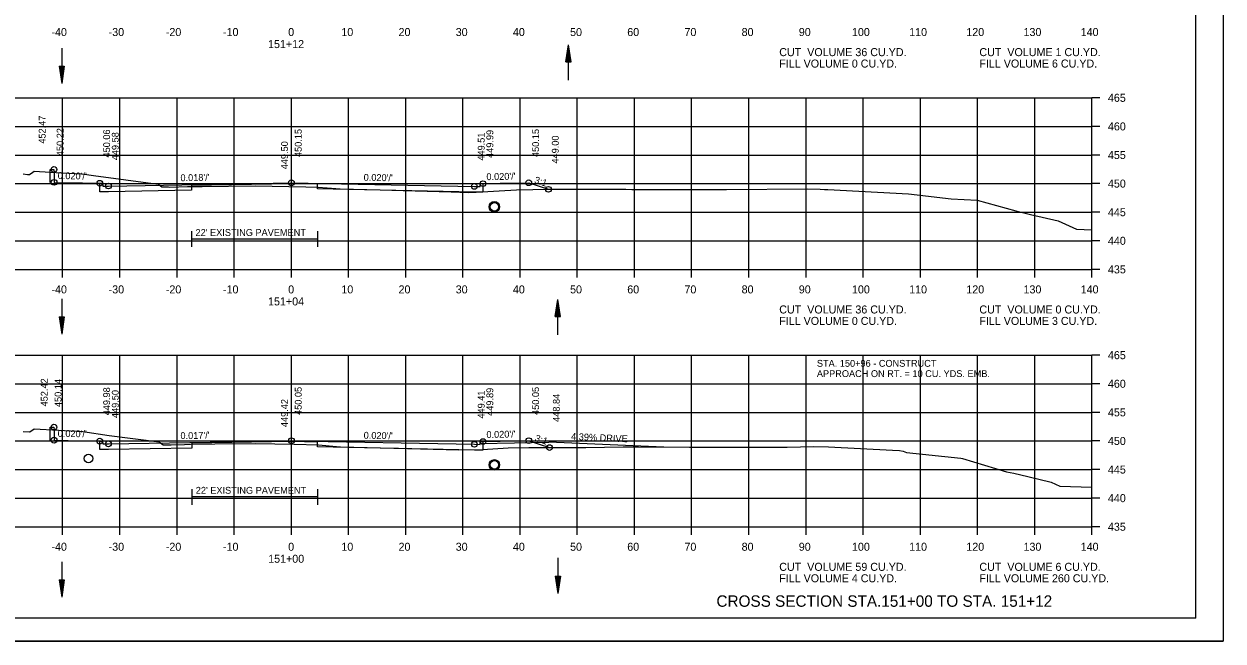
# Model space of a CAD drawing. Extents: x 1538688 to 1540766, y 656250 to 671912.
# Drawn here: x 1538811.4 to 1539021.1, y 664871.4 to 664979.3 of the extents above; entities that cross this region are included whole.
import ezdxf

# ---------------------------------------------------------------- set-up
doc = ezdxf.new("R2010")
doc.units = 0
for name, color, linetype in [('15', 7, 'Continuous'), ('16', 7, 'Continuous'), ('18', 7, 'Continuous'), ('20', 7, 'Continuous'), ('22', 7, 'Continuous'), ('26', 7, 'Continuous'), ('39', 7, 'Continuous'), ('41', 7, 'Continuous'), ('42', 7, 'Continuous'), ('7', 7, 'Continuous'), ('Borings', 7, 'Continuous'), ('Horizontal Alignment', 7, 'Continuous'), ('RipRap', 7, 'Continuous'), ('Wall Heights', 7, 'Continuous')]:
    doc.layers.add(name, color=color, linetype=linetype)

msp = doc.modelspace()

# ---------------------------------------------------------------- linework, layer by layer
at = {"layer": '15'}
for p, q in [((1538906.19, 664972.68), (1538906.64, 664975.68)), ((1538906.27, 664972.68), (1538906.64, 664975.18)), ((1538906.35, 664972.68), (1538906.64, 664974.66)), ((1538906.42, 664972.68), (1538906.64, 664974.16)), ((1538907.09, 664972.68), (1538906.64, 664975.68)), ((1538907.02, 664972.68), (1538906.64, 664975.18)), ((1538906.94, 664972.68), (1538906.64, 664974.66)), ((1538906.87, 664972.68), (1538906.64, 664974.16)), ((1538817.56, 664971.93), (1538818.01, 664968.93)), ((1538817.56, 664971.93), (1538818.46, 664971.93)), ((1538817.64, 664971.93), (1538818.01, 664969.43)), ((1538817.71, 664971.93), (1538818.01, 664969.94)), ((1538817.79, 664971.93), (1538818.01, 664970.44)), ((1538817.87, 664971.93), (1538818.01, 664970.95)), ((1538817.94, 664971.93), (1538818.01, 664971.45)), ((1538818.46, 664971.93), (1538818.01, 664968.93)), ((1538818.16, 664971.93), (1538818.01, 664970.95)), ((1538818.31, 664971.93), (1538818.01, 664969.94)), ((1538818.39, 664971.93), (1538818.01, 664969.43)), ((1538818.23, 664971.93), (1538818.01, 664970.44)), ((1538818.08, 664971.93), (1538818.01, 664971.45)), ((1538906.19, 664972.68), (1538907.09, 664972.68)), ((1538906.5, 664972.68), (1538906.64, 664973.65)), ((1538906.57, 664972.68), (1538906.64, 664973.15)), ((1538906.79, 664972.68), (1538906.64, 664973.65)), ((1538906.72, 664972.68), (1538906.64, 664973.15)), ((1538904.32, 664928.16), (1538904.77, 664931.16)), ((1538904.4, 664928.16), (1538904.77, 664930.66)), ((1538904.48, 664928.16), (1538904.77, 664930.14)), ((1538905.22, 664928.16), (1538904.77, 664931.16)), ((1538905.15, 664928.16), (1538904.77, 664930.66)), ((1538905.07, 664928.16), (1538904.77, 664930.14)), ((1538817.56, 664928.08), (1538818.01, 664925.08)), ((1538817.56, 664928.08), (1538818.46, 664928.08)), ((1538817.64, 664928.08), (1538818.01, 664925.58)), ((1538817.71, 664928.08), (1538818.01, 664926.09)), ((1538817.79, 664928.08), (1538818.01, 664926.59)), ((1538817.87, 664928.08), (1538818.01, 664927.1)), ((1538817.94, 664928.08), (1538818.01, 664927.6)), ((1538818.46, 664928.08), (1538818.01, 664925.08)), ((1538818.16, 664928.08), (1538818.01, 664927.1)), ((1538818.31, 664928.08), (1538818.01, 664926.09)), ((1538818.39, 664928.08), (1538818.01, 664925.58)), ((1538818.23, 664928.08), (1538818.01, 664926.59)), ((1538818.08, 664928.08), (1538818.01, 664927.6)), ((1538904.32, 664928.16), (1538905.22, 664928.16)), ((1538904.55, 664928.16), (1538904.77, 664929.65)), ((1538904.63, 664928.16), (1538904.77, 664929.14)), ((1538904.7, 664928.16), (1538904.77, 664928.64)), ((1538905, 664928.16), (1538904.77, 664929.65)), ((1538904.92, 664928.16), (1538904.77, 664929.14)), ((1538904.84, 664928.16), (1538904.77, 664928.64)), ((1538817.56, 664882.09), (1538818.01, 664879.09)), ((1538817.56, 664882.09), (1538818.46, 664882.09)), ((1538817.64, 664882.09), (1538818.01, 664879.59)), ((1538817.71, 664882.09), (1538818.01, 664880.1)), ((1538817.79, 664882.09), (1538818.01, 664880.6)), ((1538817.87, 664882.09), (1538818.01, 664881.11)), ((1538817.94, 664882.09), (1538818.01, 664881.61)), ((1538818.46, 664882.09), (1538818.01, 664879.09)), ((1538818.16, 664882.09), (1538818.01, 664881.11)), ((1538818.31, 664882.09), (1538818.01, 664880.1)), ((1538818.39, 664882.09), (1538818.01, 664879.59)), ((1538818.23, 664882.09), (1538818.01, 664880.6)), ((1538818.08, 664882.09), (1538818.01, 664881.61)), ((1538904.32, 664882.75), (1538904.77, 664879.75)), ((1538904.32, 664882.75), (1538905.22, 664882.75)), ((1538904.4, 664882.75), (1538904.77, 664880.25)), ((1538904.48, 664882.75), (1538904.77, 664880.77)), ((1538904.55, 664882.75), (1538904.77, 664881.27)), ((1538904.63, 664882.75), (1538904.77, 664881.78)), ((1538904.7, 664882.75), (1538904.77, 664882.28)), ((1538905.22, 664882.75), (1538904.77, 664879.75)), ((1538904.92, 664882.75), (1538904.77, 664881.78)), ((1538905.07, 664882.75), (1538904.77, 664880.77)), ((1538905.15, 664882.75), (1538904.77, 664880.25)), ((1538905, 664882.75), (1538904.77, 664881.27)), ((1538904.84, 664882.75), (1538904.77, 664882.28))]:
    msp.add_line(p, q, dxfattribs=at)
at = {"layer": '16'}
for p in [(1538891.18, 664905.96), (1538923.33, 664905.32)]:
    msp.add_line(p, (1538903.19, 664906.2), dxfattribs=at)
at = {"layer": '18'}
for points in [[(1538811.3, 664953.08), (1538812.05, 664953.02), (1538812.4, 664953), (1538812.95, 664953.39), (1538813.19, 664953.56), (1538817.98, 664953.3), (1538821.6, 664953.08), (1538823.57, 664952.8), (1538834.86, 664951.31), (1538834.98, 664951.23), (1538835.55, 664950.83), (1538836.7, 664950.81), (1538836.95, 664950.8), (1538840.01, 664950.87), (1538840.5, 664950.89), (1538842.55, 664950.92), (1538851.87, 664951.03), (1538860.71, 664950.85), (1538862.85, 664950.8), (1538864.46, 664950.66), (1538866.71, 664950.5), (1538873.71, 664950.32), (1538877.72, 664950.17), (1538886.13, 664949.95), (1538889.1, 664949.87), (1538890.48, 664949.9), (1538897.55, 664950.29), (1538903.28, 664950.41), (1538916.67, 664950.4), (1538917.73, 664950.39), (1538918.63, 664950.39), (1538929.04, 664950.39), (1538934.27, 664950.39), (1538948.43, 664950.46), (1538950.67, 664950.45), (1538951.42, 664950.39), (1538951.97, 664950.37), (1538966.11, 664949.63), (1538973.54, 664948.74), (1538978.14, 664948.53), (1538984.86, 664946.63), (1538987.45, 664946.02), (1538992.27, 664944.89), (1538995.47, 664943.43), (1538998.18, 664943.34)], [(1538811.29, 664908.05), (1538812.36, 664907.97), (1538812.41, 664907.97), (1538813.19, 664908.53), (1538813.19, 664908.53), (1538813.22, 664908.53), (1538821.69, 664908.03), (1538826.31, 664907.37), (1538835.03, 664906.22), (1538835.29, 664906.05), (1538835.73, 664905.74), (1538836.6, 664905.73), (1538837.14, 664905.71), (1538839.5, 664905.76), (1538840.52, 664905.81), (1538844.77, 664905.87), (1538851.91, 664905.95), (1538858.69, 664905.81), (1538862.9, 664905.71), (1538866.09, 664905.43), (1538866.78, 664905.39), (1538876.12, 664905.14), (1538876.89, 664905.11), (1538878.49, 664905.07), (1538887.44, 664904.84), (1538891.61, 664904.92), (1538896.08, 664905.17), (1538899.71, 664905.24), (1538909.7, 664905.24), (1538916.2, 664905.39), (1538918.89, 664905.38), (1538927.79, 664905.29), (1538929.7, 664905.29), (1538937.92, 664905.29), (1538944.87, 664905.33), (1538949.54, 664905.43), (1538952.1, 664905.36), (1538963.28, 664904.8), (1538964.52, 664904.71), (1538965.19, 664904.61), (1538965.77, 664904.4), (1538975.26, 664903.41), (1538975.52, 664903.32), (1538983.25, 664901.02), (1538984.55, 664900.74), (1538986.99, 664900.16), (1538991.07, 664899.2), (1538992.6, 664898.51), (1538998.18, 664898.33)]]:
    msp.add_lwpolyline(points, dxfattribs=at)
at = {"layer": '20'}
for points in [[(1538815.98, 664951.62), (1538815.99, 664953.87), (1538816.66, 664953.87), (1538816.67, 664953.37), (1538816.68, 664951.62), (1538821.67, 664951.52), (1538824.67, 664951.46), (1538825.17, 664951.46), (1538825.18, 664950.96), (1538826.18, 664950.98), (1538858.18, 664951.55), (1538890.18, 664950.91), (1538891.18, 664950.89), (1538891.19, 664951.39), (1538891.69, 664951.39), (1538894.69, 664951.45), (1538899.69, 664951.55), (1538903.13, 664950.4)], [(1538815.98, 664906.54), (1538815.99, 664908.82), (1538816.66, 664908.82), (1538816.67, 664908.32), (1538816.68, 664906.54), (1538821.67, 664906.44), (1538824.67, 664906.38), (1538825.17, 664906.38), (1538825.18, 664905.88), (1538826.18, 664905.9), (1538858.18, 664906.45), (1538890.18, 664905.81), (1538891.18, 664905.79), (1538891.19, 664906.29), (1538891.69, 664906.29), (1538894.69, 664906.35), (1538899.69, 664906.45), (1538903.32, 664905.24)]]:
    msp.add_lwpolyline(points, dxfattribs=at)
at = {"layer": '22'}
for p, q in [((1538718.18, 664966.4), (1538998.18, 664966.4)), ((1538818.18, 664936.4), (1538818.18, 664966.4)), ((1538828.18, 664936.4), (1538828.18, 664966.4)), ((1538838.18, 664936.4), (1538838.18, 664966.4)), ((1538848.18, 664936.4), (1538848.18, 664966.4)), ((1538858.18, 664936.4), (1538858.18, 664966.4)), ((1538868.18, 664936.4), (1538868.18, 664966.4)), ((1538878.18, 664936.4), (1538878.18, 664966.4)), ((1538888.18, 664936.4), (1538888.18, 664966.4)), ((1538898.18, 664936.4), (1538898.18, 664966.4)), ((1538908.18, 664936.4), (1538908.18, 664966.4)), ((1538918.18, 664936.4), (1538918.18, 664966.4)), ((1538928.18, 664936.4), (1538928.18, 664966.4)), ((1538938.18, 664936.4), (1538938.18, 664966.4)), ((1538948.18, 664936.4), (1538948.18, 664966.4)), ((1538958.18, 664936.4), (1538958.18, 664966.4)), ((1538968.18, 664936.4), (1538968.18, 664966.4)), ((1538978.18, 664936.4), (1538978.18, 664966.4)), ((1538988.18, 664936.4), (1538988.18, 664966.4)), ((1538998.18, 664936.4), (1538998.18, 664966.4)), ((1538718.18, 664961.4), (1538998.18, 664961.4)), ((1538718.18, 664956.4), (1538998.18, 664956.4)), ((1538718.18, 664951.4), (1538998.18, 664951.4)), ((1538718.18, 664946.4), (1538998.18, 664946.4)), ((1538718.18, 664941.4), (1538998.18, 664941.4)), ((1538718.18, 664936.4), (1538998.18, 664936.4)), ((1538718.18, 664921.4), (1538998.18, 664921.4)), ((1538818.18, 664891.4), (1538818.18, 664921.4)), ((1538828.18, 664891.4), (1538828.18, 664921.4)), ((1538838.18, 664891.4), (1538838.18, 664921.4)), ((1538848.18, 664891.4), (1538848.18, 664921.4)), ((1538858.18, 664891.4), (1538858.18, 664921.4)), ((1538868.18, 664891.4), (1538868.18, 664921.4)), ((1538878.18, 664891.4), (1538878.18, 664921.4)), ((1538888.18, 664891.4), (1538888.18, 664921.4)), ((1538898.18, 664891.4), (1538898.18, 664921.4)), ((1538908.18, 664891.4), (1538908.18, 664921.4)), ((1538918.18, 664891.4), (1538918.18, 664921.4)), ((1538928.18, 664891.4), (1538928.18, 664921.4)), ((1538938.18, 664891.4), (1538938.18, 664921.4)), ((1538948.18, 664891.4), (1538948.18, 664921.4)), ((1538958.18, 664891.4), (1538958.18, 664921.4)), ((1538968.18, 664891.4), (1538968.18, 664921.4)), ((1538978.18, 664891.4), (1538978.18, 664921.4)), ((1538988.18, 664891.4), (1538988.18, 664921.4)), ((1538998.18, 664891.4), (1538998.18, 664921.4)), ((1538718.18, 664916.4), (1538998.18, 664916.4)), ((1538718.18, 664911.4), (1538998.18, 664911.4)), ((1538718.18, 664906.4), (1538998.18, 664906.4)), ((1538718.18, 664901.4), (1538998.18, 664901.4)), ((1538718.18, 664896.4), (1538998.18, 664896.4)), ((1538718.18, 664891.4), (1538998.18, 664891.4))]:
    msp.add_line(p, q, dxfattribs=at)
at = {"layer": '26'}
msp.add_line((1538687.78, 664871.42), (1539021.11, 664871.42), dxfattribs=at)
msp.add_lwpolyline([(1538687.77, 665084.75), (1539021.11, 665084.75), (1539021.11, 664871.42), (1538687.77, 664871.42)], close=True, dxfattribs=at)
for centre, radius in [((1538816.66, 664953.87), 0.5), ((1538816.68, 664951.62), 0.5), ((1538824.67, 664951.46), 0.5), ((1538826.18, 664950.98), 0.5), ((1538858.18, 664951.55), 0.5), ((1538890.18, 664950.91), 0.5), ((1538891.69, 664951.39), 0.5), ((1538899.69, 664951.55), 0.5), ((1538903.13, 664950.4), 0.5), ((1538893.68, 664947.34), 0.917), ((1538816.66, 664908.82), 0.5), ((1538816.68, 664906.54), 0.5), ((1538824.67, 664906.38), 0.5), ((1538858.18, 664906.45), 0.5), ((1538899.69, 664906.45), 0.5), ((1538826.18, 664905.9), 0.5), ((1538890.18, 664905.81), 0.5), ((1538891.69, 664906.29), 0.5), ((1538903.32, 664905.24), 0.5), ((1538893.68, 664902.22), 0.917)]:
    msp.add_circle(centre, radius, dxfattribs=at)
at = {"layer": '39'}
for p, q in [((1538818.01, 664975.11), (1538818.01, 664968.93)), ((1538906.64, 664969.49), (1538906.64, 664975.68)), ((1538818.01, 664931.26), (1538818.01, 664925.08)), ((1538904.77, 664924.97), (1538904.77, 664931.16)), ((1538904.77, 664885.94), (1538904.77, 664879.75)), ((1538818.01, 664885.27), (1538818.01, 664879.09))]:
    msp.add_line(p, q, dxfattribs=at)
for centre in [(1538893.68, 664947.34), (1538822.68, 664903.33), (1538893.68, 664902.22)]:
    msp.add_circle(centre, 0.75, dxfattribs=at)
at = {"layer": '7'}
for p, q in [((1538840.72, 664943.07), (1538840.72, 664940.32)), ((1538862.72, 664943.07), (1538862.72, 664940.32)), ((1538862.72, 664941.69), (1538840.72, 664941.69)), ((1538840.76, 664897.98), (1538840.76, 664895.23)), ((1538862.76, 664896.61), (1538840.76, 664896.61)), ((1538862.76, 664897.98), (1538862.76, 664895.23))]:
    msp.add_line(p, q, dxfattribs=at)
at = {"layer": 'Borings'}
for p, q in [((1538998.18, 664936.4), (1538998.18, 664966.4)), ((1538999.58, 664966.4), (1538998.18, 664966.4)), ((1538999.58, 664961.4), (1538998.18, 664961.4)), ((1538999.58, 664956.4), (1538998.18, 664956.4)), ((1538999.58, 664951.4), (1538998.18, 664951.4)), ((1538999.58, 664946.4), (1538998.18, 664946.4)), ((1538999.58, 664941.4), (1538998.18, 664941.4)), ((1538718.18, 664936.4), (1538998.18, 664936.4)), ((1538818.18, 664935), (1538818.18, 664936.4)), ((1538828.18, 664935), (1538828.18, 664936.4)), ((1538838.18, 664935), (1538838.18, 664936.4)), ((1538848.18, 664935), (1538848.18, 664936.4)), ((1538858.18, 664935), (1538858.18, 664936.4)), ((1538868.18, 664935), (1538868.18, 664936.4)), ((1538878.18, 664935), (1538878.18, 664936.4)), ((1538888.18, 664935), (1538888.18, 664936.4)), ((1538898.18, 664935), (1538898.18, 664936.4)), ((1538908.18, 664935), (1538908.18, 664936.4)), ((1538918.18, 664935), (1538918.18, 664936.4)), ((1538928.18, 664935), (1538928.18, 664936.4)), ((1538938.18, 664935), (1538938.18, 664936.4)), ((1538948.18, 664935), (1538948.18, 664936.4)), ((1538958.18, 664935), (1538958.18, 664936.4)), ((1538968.18, 664935), (1538968.18, 664936.4)), ((1538978.18, 664935), (1538978.18, 664936.4)), ((1538988.18, 664935), (1538988.18, 664936.4)), ((1538998.18, 664935), (1538998.18, 664936.4)), ((1538999.58, 664936.4), (1538998.18, 664936.4)), ((1538998.18, 664891.4), (1538998.18, 664921.4)), ((1538999.58, 664921.4), (1538998.18, 664921.4)), ((1538999.58, 664916.4), (1538998.18, 664916.4)), ((1538999.58, 664911.4), (1538998.18, 664911.4)), ((1538999.58, 664906.4), (1538998.18, 664906.4)), ((1538999.58, 664901.4), (1538998.18, 664901.4)), ((1538999.58, 664896.4), (1538998.18, 664896.4)), ((1538718.18, 664891.4), (1538998.18, 664891.4)), ((1538818.18, 664890), (1538818.18, 664891.4)), ((1538828.18, 664890), (1538828.18, 664891.4)), ((1538838.18, 664890), (1538838.18, 664891.4)), ((1538848.18, 664890), (1538848.18, 664891.4)), ((1538858.18, 664890), (1538858.18, 664891.4)), ((1538868.18, 664890), (1538868.18, 664891.4)), ((1538878.18, 664890), (1538878.18, 664891.4)), ((1538888.18, 664890), (1538888.18, 664891.4)), ((1538898.18, 664890), (1538898.18, 664891.4)), ((1538908.18, 664890), (1538908.18, 664891.4)), ((1538918.18, 664890), (1538918.18, 664891.4)), ((1538928.18, 664890), (1538928.18, 664891.4)), ((1538938.18, 664890), (1538938.18, 664891.4)), ((1538948.18, 664890), (1538948.18, 664891.4)), ((1538958.18, 664890), (1538958.18, 664891.4)), ((1538968.18, 664890), (1538968.18, 664891.4)), ((1538978.18, 664890), (1538978.18, 664891.4)), ((1538988.18, 664890), (1538988.18, 664891.4)), ((1538998.18, 664890), (1538998.18, 664891.4)), ((1538999.58, 664891.4), (1538998.18, 664891.4))]:
    msp.add_line(p, q, dxfattribs=at)
at = {"layer": 'RipRap'}
for q in [(1539016.36, 665080.86), (1538700.18, 664875.4)]:
    msp.add_line((1539016.36, 664875.4), q, dxfattribs=at)
at = {"layer": 'Wall Heights'}
for points in [[(1538891.69, 664951.39), (1538891.69, 664949.89), (1538890.18, 664949.91), (1538862.73, 664950.46), (1538862.73, 664951.29), (1538858.18, 664951.38), (1538840.73, 664951.07), (1538840.73, 664950.24), (1538826.18, 664949.98), (1538824.67, 664949.96), (1538824.67, 664951.46)], [(1538891.69, 664906.29), (1538891.69, 664904.79), (1538890.18, 664904.81), (1538862.76, 664905.37), (1538862.76, 664906.2), (1538858.18, 664906.29), (1538840.76, 664905.99), (1538840.76, 664905.16), (1538826.18, 664904.9), (1538824.67, 664904.88), (1538824.67, 664906.38)]]:
    msp.add_lwpolyline(points, dxfattribs=at)

# ---------------------------------------------------------------- texts
at = {"layer": '15'}
msp.add_text('CROSS SECTION STA.151+00 TO STA. 151+12', height=2, dxfattribs=at).set_placement((1538932.52, 664877.4))
at = {"layer": '16'}
msp.add_text('4.39% DRIVE', height=1.2, rotation=357.4838, dxfattribs=at).set_placement((1538907.08, 664906.6))
at = {"layer": '41'}
for s, p in [('452.47', (1538815.2, 664958.38)), ('450.22', (1538818.34, 664956.2)), ('450.06', (1538826.47, 664955.96)), ('449.58', (1538827.98, 664955.48)), ('450.15', (1538859.98, 664956.05)), ('449.51', (1538891.98, 664955.41)), ('449.99', (1538893.49, 664955.89)), ('450.15', (1538901.49, 664956.05)), ('449.00', (1538904.93, 664954.9)), ('449.50', (1538857.58, 664953.9)), ('452.42', (1538815.56, 664912.44)), ('450.14', (1538817.98, 664912.33)), ('449.98', (1538826.47, 664910.88)), ('449.50', (1538827.98, 664910.4)), ('450.05', (1538859.98, 664910.95)), ('449.89', (1538893.49, 664910.79)), ('450.05', (1538901.49, 664910.95)), ('449.42', (1538857.58, 664908.82)), ('449.41', (1538891.98, 664910.31)), ('448.84', (1538905.12, 664909.74))]:
    msp.add_text(s, height=1.2, rotation=90, dxfattribs=at).set_placement(p)
at = {"layer": '42'}
for s, rotation, p in [("0.020'/'", 358.8542, (1538817.3, 664952.21)), ("0.018'/'", 1.0176, (1538838.79, 664951.81)), ("0.020'/'", 358.8542, (1538870.81, 664951.9)), ("0.020'/'", 1.1458, (1538892.3, 664952)), ('3:1', 341.5651, (1538900.56, 664951.55)), ("0.020'/'", 358.8542, (1538817.3, 664907.13)), ("0.017'/'", 0.9836, (1538838.79, 664906.72)), ("0.020'/'", 358.8542, (1538870.81, 664906.8)), ("0.020'/'", 1.1458, (1538892.3, 664906.91)), ('3:1', 341.5651, (1538900.66, 664906.42))]:
    msp.add_text(s, height=1.2, rotation=rotation, dxfattribs=at).set_placement(p)
at = {"layer": '7'}
for s, p in [("22' EXISTING PAVEMENT", (1538841.42, 664942.25)), ('STA. 150+96 - CONSTRUCT', (1538950.08, 664919.37)), ('APPROACH ON RT. = 10 CU. YDS. EMB.', (1538950.08, 664917.57)), ("22' EXISTING PAVEMENT", (1538841.46, 664897.17))]:
    msp.add_text(s, height=1.2, dxfattribs=at).set_placement(p)
at = {"layer": 'Horizontal Alignment'}
for s, p in [('-40', (1538816.22, 664977.2)), ('-30', (1538826.22, 664977.2)), ('-20', (1538836.22, 664977.2)), ('-10', (1538846.22, 664977.2)), ('0', (1538857.62, 664977.2)), ('10', (1538866.92, 664977.2)), ('20', (1538876.92, 664977.2)), ('30', (1538886.92, 664977.2)), ('40', (1538896.92, 664977.2)), ('50', (1538906.92, 664977.2)), ('60', (1538916.92, 664977.2)), ('70', (1538926.92, 664977.2)), ('80', (1538936.92, 664977.2)), ('90', (1538946.92, 664977.2)), ('100', (1538956.22, 664977.2)), ('110', (1538966.22, 664977.2)), ('120', (1538976.22, 664977.2)), ('130', (1538986.22, 664977.2)), ('140', (1538996.22, 664977.2)), ('151+12', (1538854.1, 664975.1)), ('CUT  VOLUME 36 CU.YD.', (1538943.5, 664973.69)), ('CUT  VOLUME 1 CU.YD.', (1538978.5, 664973.69)), ('FILL VOLUME 0 CU.YD.', (1538943.5, 664971.69)), ('FILL VOLUME 6 CU.YD.', (1538978.5, 664971.69)), ('465', (1539000.98, 664965.7)), ('460', (1539000.98, 664960.7)), ('455', (1539000.98, 664955.7)), ('450', (1539000.98, 664950.7)), ('445', (1539000.98, 664945.7)), ('440', (1539000.98, 664940.7)), ('435', (1539000.98, 664935.7)), ('-40', (1538816.22, 664932.2)), ('-30', (1538826.22, 664932.2)), ('-20', (1538836.22, 664932.2)), ('-10', (1538846.22, 664932.2)), ('0', (1538857.62, 664932.2)), ('10', (1538866.92, 664932.2)), ('20', (1538876.92, 664932.2)), ('30', (1538886.92, 664932.2)), ('40', (1538896.92, 664932.2)), ('50', (1538906.92, 664932.2)), ('60', (1538916.92, 664932.2)), ('70', (1538926.92, 664932.2)), ('80', (1538936.92, 664932.2)), ('90', (1538946.92, 664932.2)), ('100', (1538956.22, 664932.2)), ('110', (1538966.22, 664932.2)), ('120', (1538976.22, 664932.2)), ('130', (1538986.22, 664932.2)), ('140', (1538996.22, 664932.2)), ('151+04', (1538854.1, 664930.1)), ('CUT  VOLUME 36 CU.YD.', (1538943.5, 664928.69)), ('CUT  VOLUME 0 CU.YD.', (1538978.5, 664928.69)), ('FILL VOLUME 0 CU.YD.', (1538943.5, 664926.69)), ('FILL VOLUME 3 CU.YD.', (1538978.5, 664926.69)), ('465', (1539000.98, 664920.7)), ('460', (1539000.98, 664915.7)), ('455', (1539000.98, 664910.7)), ('450', (1539000.98, 664905.7)), ('445', (1539000.98, 664900.7)), ('440', (1539000.98, 664895.7)), ('435', (1539000.98, 664890.7)), ('-40', (1538816.22, 664887.2)), ('-30', (1538826.22, 664887.2)), ('-20', (1538836.22, 664887.2)), ('-10', (1538846.22, 664887.2)), ('0', (1538857.62, 664887.2)), ('10', (1538866.92, 664887.2)), ('20', (1538876.92, 664887.2)), ('30', (1538886.92, 664887.2)), ('40', (1538896.92, 664887.2)), ('50', (1538906.92, 664887.2)), ('60', (1538916.92, 664887.2)), ('70', (1538926.92, 664887.2)), ('80', (1538936.92, 664887.2)), ('90', (1538946.92, 664887.2)), ('100', (1538956.22, 664887.2)), ('110', (1538966.22, 664887.2)), ('120', (1538976.22, 664887.2)), ('130', (1538986.22, 664887.2)), ('140', (1538996.22, 664887.2)), ('151+00', (1538854.12, 664885.1)), ('CUT  VOLUME 59 CU.YD.', (1538943.5, 664883.69)), ('CUT  VOLUME 6 CU.YD.', (1538978.5, 664883.69)), ('FILL VOLUME 4 CU.YD.', (1538943.5, 664881.69)), ('FILL VOLUME 260 CU.YD.', (1538978.5, 664881.69))]:
    msp.add_text(s, height=1.4, dxfattribs=at).set_placement(p)

doc.saveas('drawing.dxf')
